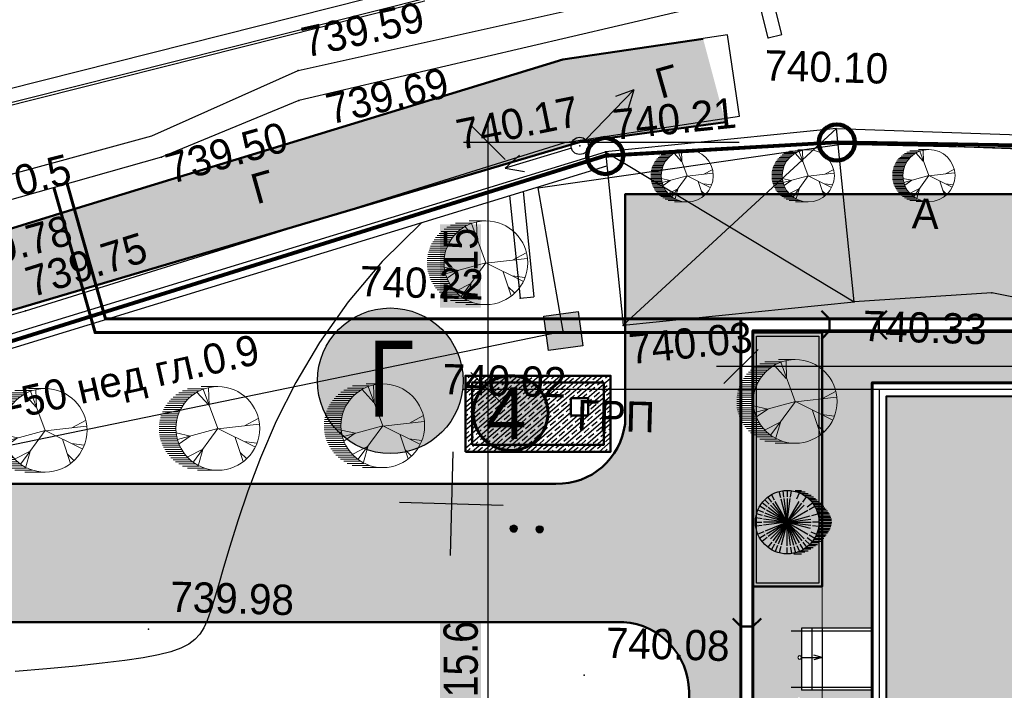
# Model space of a CAD drawing. Header units: millimetres. Extents: x -257011 to 237647566, y 2784933 to 6706507.
# Tile 254 of 451: x 10233797 to 10262270, y 5010524 to 5029927. Entities that reach past the tile are written whole.
import ezdxf

# ---------------------------------------------------------------- set-up
doc = ezdxf.new("R2010")
doc.units = ezdxf.units.MM
doc.header["$LTSCALE"] = 1000
doc.header["$PDMODE"] = 32
doc.header["$PDSIZE"] = 0.3
for name, pattern in [('Д_ТРОТ_ТРУБА', [3, 1.5, -1.5]), ('ДОРОГИ_СТРОЯЩ', [9, 8, -1]), ('НАВЕС_ОПОРЫ', [3, 2, -1])]:
    doc.linetypes.add(name, pattern=pattern)
for name, color, linetype in [('(001) Сетка', 92, 'Continuous'), ('(002) Рамка', 7, 'Continuous'), ('(004) Точки рельефа', 7, 'Continuous'), ('(007) Здания', 7, 'Continuous'), ('(013) Газ', 40, 'ИК_Газопровод -------г--------'), ('(013) Газопровод', 30, 'ИК_Газопровод -------г--------'), ('(022) Возд. Линии', 7, 'Continuous'), ('(025) Дорога', 7, 'Continuous'), ('(027) Гидрография', 7, 'Continuous'), ('(036) Растительность', 7, 'Continuous'), ('(040) Ограда', 7, 'Continuous'), ('TREE', 74, 'Continuous')]:
    doc.layers.add(name, color=color, linetype=linetype)
for name, color, linetype, lineweight in [('(032) Горизонтали утолщенные', 32, 'Continuous', 30), ('.', 7, 'Continuous', 15), ('expl', 234, 'Continuous', 13), ('Та', 250, 'Continuous', 25), ('Ф А С А Д', 250, 'Continuous', 15)]:
    doc.layers.add(name, color=color, linetype=linetype, lineweight=lineweight)
doc.styles.add('ATTR', font='romans.shx', dxfattribs={"width": 0.8, "height": 0.470416})
doc.styles.add('BM-431', font='txt')
doc.styles.add('D-431', font='txt', dxfattribs={"width": 2})
doc.styles.add('Roman', font='romans')
doc.styles.get("Standard").update_dxf_attribs({"font": 'ARIALN.TTF'})
doc.linetypes.add('FENCELINE1', pattern='A,6.35,-2.54,[133,ltypeshp.shx,S=2.54,R=0,X=-2.54,Y=0],-2.54,25.4', length=36.83)
doc.linetypes.add('FENCELINE2', pattern='A,6.35,-2.54,[132,ltypeshp.shx,S=2.54,R=0,X=-2.54,Y=0],-2.54,25.4', length=36.83)
doc.linetypes.add('KANALIS_K', pattern='A,1,["<",Standard,S=1.8,R=0,X=-0.9,Y=-0.9],3,-1,["К",Standard,S=1.8,R=0,X=-0.9,Y=-0.9],-1,10', length=16)
doc.linetypes.add('ИК_Воздушка ------- --------', pattern='A,9,-0.6,["Z",Standard,S=1.2,R=70,X=0.6,Y=-0.65],-1', length=10.6)
doc.linetypes.add('ИК_Газопровод -------г--------', pattern='A,9,-0.6,["Г",Standard,S=1.2,R=0,X=0,Y=-0.6],-1.2', length=10.8)
doc.linetypes.add('ОГРАДА_БЕТ', pattern='A,4,["|",Standard,S=0.8,R=0,X=0,Y=-0.8],4', length=8)
doc.dimstyles.new('ISO-25_WS', dxfattribs={"dimscale": 141.414141, "dimtxt": 7, "dimasz": 7, "dimexe": 5, "dimexo": 20, "dimgap": 2, "dimtad": 1, "dimdec": 0, "dimdsep": 46, "dimtxsty": 'Standard', "dimblk": 'OBLIQUE', "dimcen": 2.5, "dimdle": 5, "dimclrd": 5, "dimclre": 5, "dimclrt": 5, "dimadec": 0, "dimazin": 0, "dimtfac": 1, "dimtdec": 0, "dimtmove": 0, "dimatfit": 3, "dimldrblk": 'OBLIQUE', "dimfxl": 0, "dimtolj": 1, "dimtzin": 0, "dimlwd": 30, "dimlwe": 30, "dimarcsym": 0})

# ---------------------------------------------------------------- blocks, each defined once
blk = doc.blocks.new('U1072')
blk.add_hatch(color=7).paths.add_polyline_path([(-0.5, 0.5), (0.5, 0.5), (0.5, -0.5), (-0.5, -0.5)])
at = {"color": 7}
blk.add_lwpolyline([(-0.5, 0.5), (0.5, 0.5), (0.5, -0.5), (-0.5, -0.5)], close=True, dxfattribs=at)
at = {"color": 4, "oblique": 15}
blk.add_attdef('Z', (1.239086, -0.955993), '', height=2, dxfattribs=at)
blk = doc.blocks.new('S1')
at = {"layer": '(022) Возд. Линии'}
for p, q in [((-2, 0), (-1.5, 0.25)), ((-2, 0), (-1.5, -0.25)), ((0, 0), (-2, 0))]:
    blk.add_line(p, q, dxfattribs=at)
blk = doc.blocks.new('S2')
at = {"layer": '(022) Возд. Линии'}
for p, q in [((0, 0), (2, 0)), ((2, 0), (1.5, 0.25)), ((2, 0), (1.5, -0.25))]:
    blk.add_line(p, q, dxfattribs=at)
blk = doc.blocks.new('*U1755')
at = {"layer": '(022) Возд. Линии'}
for name, p, rotation in [('S1', (0.17, 0.186), 227.5256469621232), ('S2', (-0.234, -0.078), 198.3658346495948)]:
    blk.add_blockref(name, p, dxfattribs=dict(at, rotation=rotation))
blk = doc.blocks.new('STOLB')
at = {"layer": '(022) Возд. Линии'}
blk.add_circle((0, 0), 0.25, dxfattribs=at)
blk = doc.blocks.new('*X70')
at = {"color": 0}
for p, q in [((1.8, 2.04), (2.2, 2.04)), ((1.8, 2.03), (2.2, 2.03)), ((1.8, 2.02), (2.2, 2.02)), ((1.8, 2.01), (2.2, 2.01)), ((1.8, 2), (2.2, 2)), ((1.8, 1.99), (2.2, 1.99)), ((1.8, 1.98), (2.2, 1.98)), ((1.8, 1.97), (2.2, 1.97)), ((1.8, 1.96), (2.2, 1.96)), ((1.81, 2.07), (2.19, 2.07)), ((1.81, 2.06), (2.19, 2.06)), ((1.81, 2.05), (2.19, 2.05)), ((1.81, 1.95), (2.19, 1.95)), ((1.81, 1.94), (2.19, 1.94)), ((1.81, 1.93), (2.19, 1.93)), ((1.82, 2.09), (2.18, 2.09)), ((1.82, 2.08), (2.18, 2.08)), ((1.82, 1.92), (2.18, 1.92)), ((1.82, 1.91), (2.18, 1.91)), ((1.83, 2.11), (2.17, 2.11)), ((1.83, 2.1), (2.17, 2.1)), ((1.83, 1.9), (2.17, 1.9)), ((1.83, 1.89), (2.17, 1.89)), ((1.84, 2.12), (2.16, 2.12)), ((1.84, 1.88), (2.16, 1.88)), ((1.85, 2.13), (2.15, 2.13)), ((1.85, 1.87), (2.15, 1.87)), ((1.86, 2.14), (2.14, 2.14)), ((1.86, 1.86), (2.14, 1.86)), ((1.87, 2.15), (2.13, 2.15)), ((1.87, 1.85), (2.13, 1.85)), ((1.88, 2.16), (2.12, 2.16)), ((1.88, 1.84), (2.12, 1.84)), ((1.9, 2.17), (2.11, 2.17)), ((1.9, 1.83), (2.11, 1.83)), ((1.91, 2.18), (2.09, 2.18)), ((1.91, 1.82), (2.09, 1.82)), ((1.94, 2.19), (2.06, 2.19)), ((1.94, 1.81), (2.06, 1.81))]:
    blk.add_line(p, q, dxfattribs=at)
blk = doc.blocks.new('I04100')
blk.add_circle((0, 0), 0.2)
blk.add_blockref('*X70', (-2, -2))
blk = doc.blocks.new('Setka')
at = {"layer": '(001) Сетка'}
for p, q in [((0, 1.5), (0, -1.5)), ((-1.5, 0), (1.5, 0))]:
    blk.add_line(p, q, dxfattribs=at)
blk = doc.blocks.new('kjvklglhl')
at = {"layer": '(004) Точки рельефа'}
for p in [(298.596, 538.539), (285.037, 537.208), (285.081, 536.345), (293.233, 535.259), (293.983, 535.111), (281.154, 534.597), (305.268, 531.339), (291.632, 530.802), (301.294, 530.976), (277.345, 530.037), (292.909, 529.889), (294.633, 530.095), (281.164, 520.933), (293.793, 519.958)]:
    blk.add_point(p, dxfattribs=at)
at = {"layer": '(007) Здания'}
for points in [[(290.065, 540.222), (275.572, 536.126)], [(300.697, 535.578), (306.476, 535.529), (328.895, 535.881)], [(263.643, 524.447), (294.035, 534.706)], [(291.635, 533.896), (292.029, 530.854)], [(291.248, 533.766), (291.632, 530.802)], [(291.632, 530.802), (292.029, 530.854)]]:
    blk.add_lwpolyline(points, dxfattribs=at)
at = {"layer": '(007) Здания', "color": 0, "linetype": 'НАВЕС_ОПОРЫ'}
blk.add_lwpolyline([(293.983, 535.111), (294.631, 530.112), (301.294, 530.976), (300.646, 535.974)], close=True, dxfattribs=at)
for points in [[(294.631, 530.112), (300.646, 535.974)], [(293.983, 535.111), (301.294, 530.976)]]:
    blk.add_lwpolyline(points, dxfattribs=at)
at = {"layer": '(013) Газ', "linetype": 'ИК_Воздушка ------- --------', "ltscale": 0.5, "flags": 128}
blk.add_lwpolyline([(292.909, 529.889), (292.062, 534.008), (300.797, 535.523), (378.045, 536.01), (380.152, 536.01), (380.512, 520.117), (378.614, 520.082), (373.886, 519.972), (374, 516.282), (339.283, 515.209), (339.606, 502.365), (340.619, 488.79), (341.059, 475.484), (341.059, 475.484), (344.329, 475.58), (345.717, 447.337), (345.717, 447.337)], dxfattribs=at)
at = {"layer": '(013) Газопровод', "linetype": 'ИК_Воздушка ------- --------', "ltscale": 0.5, "flags": 128}
blk.add_lwpolyline([(262.29, 531.509), (262.515, 531.951), (298.425, 542.098)], dxfattribs=at)
at = {"layer": '(013) Газопровод', "ltscale": 0.5, "flags": 128}
blk.add_lwpolyline([(258.816, 521.941), (263.562, 522.973), (292.909, 529.889)], dxfattribs=at)
at = {"layer": '(025) Дорога', "linetype": 'Д_ТРОТ_ТРУБА', "flags": 128}
for points in [[(276.271, 401.474), (276.032, 403.339), (271.153, 441.699), (264.611, 481.335), (258.554, 519.926), (258.12, 523.201), (258.253, 523.704), (258.69, 524.198), (277.345, 530.037), (292.802, 535.347), (297.832, 536.245), (297.413, 538.591), (292.678, 537.746), (274.449, 531.593), (260.769, 526.931), (259.947, 526.822), (259.362, 527.449), (258.374, 532.486)], [(269.368, 515.247), (282.156, 517.109), (283.702, 507.914), (307.271, 511.692), (310.476, 513.628), (310.443, 515.538), (318.567, 515.917), (330.341, 516.212), (329.81, 527.423), (321.381, 528.706), (305.268, 531.339), (301.294, 530.976)]]:
    blk.add_lwpolyline(points, dxfattribs=at)
at = {"layer": '(027) Гидрография', "color": 3}
blk.add_lwpolyline([(298.235, 539.815), (298.194, 539.804), (285.081, 536.345), (281.154, 534.597), (269.42, 530.914), (261.971, 528.6, -1.037307), (261.752, 529.408), (280.854, 535.202), (285.037, 537.208), (298.041, 540.503)], format="xyb", dxfattribs=at)
at = {"layer": '(032) Горизонтали утолщенные'}
blk.add_lwpolyline([(288.734, 532.917), (287.612, 531.752), (286.664, 530.561), (285.871, 529.364), (285.218, 528.187), (284.687, 527.052), (284.261, 525.982), (283.924, 525.001), (283.657, 524.132), (283.446, 523.392), (283.278, 522.773), (283.145, 522.262), (283.036, 521.844), (282.941, 521.505), (282.851, 521.231), (282.755, 521.01), (282.645, 520.826), (282.508, 520.667), (282.335, 520.529), (282.112, 520.407), (281.829, 520.297), (281.474, 520.196), (281.034, 520.1), (280.498, 520.005), (279.854, 519.908), (279.097, 519.806), (278.251, 519.702), (277.346, 519.6)], dxfattribs=at)
at = {"layer": '(040) Ограда', "linetype": 'ОГРАДА_БЕТ', "ltscale": 0.5, "flags": 128}
for points in [[(298.596, 538.539), (297.634, 541.945)], [(298.981, 538.648), (298.018, 542.053)], [(290.174, 539.837), (275.681, 535.741)], [(298.596, 538.539), (298.981, 538.648)], [(300.646, 535.974), (306.475, 535.929), (328.888, 536.281)], [(263.515, 524.826), (293.983, 535.111)]]:
    blk.add_lwpolyline(points, dxfattribs=at)
at = {"layer": '(001) Сетка'}
blk.add_blockref('Setka', (289.817, 524.81), dxfattribs=at)
at = {"layer": '(013) Газопровод', "color": 0, "linetype": 'Continuous', "zscale": 2, "rotation": 9.384772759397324}
blk.add_blockref('U1072', (292.909, 529.889), dxfattribs=at)
at = {"layer": '(022) Возд. Линии'}
for name in ['*U1755', 'STOLB']:
    blk.add_blockref(name, (293.233, 535.259), dxfattribs=at)
at = {"layer": '(036) Растительность', "linetype": 'Continuous', "xscale": 0.5, "yscale": 0.5, "zscale": 0.5}
for p in [(291.637, 524.137), (292.387, 524.137)]:
    blk.add_blockref('I04100', p, dxfattribs=at)
at = {"layer": '(004) Точки рельефа', "style": 'D-431'}
for s, rotation, p in [('739.59', 14.2177, (285.239, 537.584)), ('739.69', 14.7794, (286.01, 535.672)), ('740.21', 7.3837, (294.228, 535.46)), ('740.17', 13.1219, (289.776, 535.044)), ('739.50', 17.4799, (281.454, 533.821)), ('739.78', 17.3019, (275.293, 530.963)), ('739.75', 18.9618, (277.515, 530.428)), ('740.03', 7.3837, (294.878, 528.986))]:
    blk.add_text(s, height=0.875, rotation=rotation, dxfattribs=at).set_placement(p)
for s, p in [('740.10', (298.509, 537.305)), ('740.22', (286.991, 530.733)), ('740.33', (301.565, 529.848)), ('740.02', (289.457, 527.968)), ('739.98', (281.764, 521.453)), ('740.08', (294.393, 520.478))]:
    blk.add_text(s, height=0.875, dxfattribs=at).set_placement(p)
at = {"layer": '(013) Газопровод', "color": 0, "linetype": 'Continuous', "style": 'BM-431'}
blk.add_text('ГН-50 нед гл.0.9', height=0.875, rotation=14.3506, dxfattribs=at).set_placement((275.628, 526.515))
blk.add_text('ГРП ', height=0.875, dxfattribs=at).set_placement((293.372, 527.035))
at = {"layer": '(025) Дорога', "linetype": 'ДОРОГИ_СТРОЯЩ', "style": 'BM-431'}
for p in [(295.537, 536.68), (283.935, 533.3)]:
    blk.add_text('Г', height=0.875, rotation=17.3814, dxfattribs=at).set_placement(p)
blk.add_text('A', height=0.875, dxfattribs=at).set_placement((302.893, 533.142))
at = {"layer": '(027) Гидрография', "color": 0, "style": 'D-431'}
blk.add_text('арик 0.5', height=0.875, rotation=15.7148, dxfattribs=at).set_placement((274.377, 532.583))
blk = doc.blocks.new('17')
at = {"layer": 'TREE', "color": 68, "lineweight": 20, "true_color": 0x306100}
for p, q in [((16375547, 10777897), (16376284, 10777897)), ((16375547, 10776055), (16376189, 10777778)), ((16375932, 10777072), (16375955, 10777838)), ((16375943, 10777072), (16376470, 10777658)), ((16376140, 10777805), (16376884, 10777805)), ((16376347, 10777713), (16377104, 10777713)), ((16376516, 10777620), (16377265, 10777620)), ((16376661, 10777528), (16377389, 10777528)), ((16376767, 10777436), (16377515, 10777436)), ((16376865, 10777344), (16377610, 10777344)), ((16376947, 10777252), (16377692, 10777252)), ((16377022, 10777160), (16377766, 10777160)), ((16377829, 10777068), (16377084, 10777068)), ((16377151, 10776976), (16377888, 10776976)), ((16377190, 10776884), (16377939, 10776884)), ((16377982, 10776792), (16377237, 10776792)), ((16378017, 10776699), (16377272, 10776699)), ((16377304, 10776607), (16378052, 10776607)), ((16375545, 10776036), (16373730, 10776246)), ((16374374, 10776171), (16373777, 10776487)), ((16378077, 10776515), (16377335, 10776515)), ((16377355, 10776423), (16378098, 10776423)), ((16378111, 10776331), (16377369, 10776331)), ((16377381, 10776239), (16378126, 10776239)), ((16378126, 10776147), (16377386, 10776147)), ((16375545, 10776051), (16373917, 10775240)), ((16375545, 10776051), (16377325, 10775571)), ((16375545, 10776051), (16376623, 10774580)), ((16376751, 10775721), (16377384, 10775856)), ((16376763, 10775721), (16377255, 10775376)), ((16377351, 10775686), (16378099, 10775686)), ((16378115, 10775778), (16377370, 10775778)), ((16377378, 10775870), (16378127, 10775870)), ((16378126, 10775963), (16377390, 10775963)), ((16377394, 10776055), (16378126, 10776055)), ((16374386, 10775481), (16373835, 10775406)), ((16374784, 10775661), (16374433, 10774595)), ((16377237, 10775318), (16377982, 10775318)), ((16378017, 10775410), (16377276, 10775410)), ((16377308, 10775502), (16378050, 10775502)), ((16378080, 10775594), (16377327, 10775594)), ((16374561, 10775000), (16374292, 10774730)), ((16376201, 10775120), (16376400, 10774445)), ((16376213, 10775135), (16376868, 10774805)), ((16377696, 10774857), (16376947, 10774857)), ((16377022, 10774949), (16377766, 10774949)), ((16377829, 10775042), (16377088, 10775042)), ((16377147, 10775134), (16377884, 10775134)), ((16377939, 10775226), (16377198, 10775226)), ((16376376, 10774397), (16377108, 10774397)), ((16377265, 10774489), (16376512, 10774489)), ((16376652, 10774581), (16377414, 10774581)), ((16377515, 10774673), (16376763, 10774673)), ((16376861, 10774765), (16377610, 10774765)), ((16375547, 10774213), (16376438, 10774213)), ((16376888, 10774305), (16376124, 10774305))]:
    blk.add_line(p, q, dxfattribs=at)
blk.add_circle((16375547, 10776055), 1842, dxfattribs=at)
at = {"layer": 'TREE', "color": 68, "lineweight": 20, "true_color": 0x306100, "style": 'ATTR', "width": 0.8, "flags": 9}
blk.add_attdef('ESTCODE', (16375545, 10776051), '', height=21.5, dxfattribs=at)
blk = doc.blocks.new('dshgts')
h = blk.add_hatch()
h.set_pattern_fill('JIS_STN_1E', color=142, scale=200, angle=355.6832, style=0)
h.set_pattern_definition([(40.683213, (3111448.16, -5389468.48), (-130.375251, 151.665072), []), (40.683213, (3111588.76, -5389479.1), (-130.375251, 151.665072), [200, -100])])
h.paths.add_polyline_path([(4247122, -1140664), (4247122, -1142864), (4251322, -1142864), (4251322, -1140664)])
h.paths.add_polyline_path([(4250172, -1141814), (4250172, -1141314), (4250672, -1141314), (4250672, -1141814)], flags=16)
at = {"lineweight": 50, "ltscale": 1000}
for points in [[(4247122, -1142864), (4247122, -1140664), (4251322, -1140664), (4251322, -1142864)], [(4247322, -1142664), (4247322, -1140864), (4251122, -1140864), (4251122, -1142664)], [(4250172, -1141814), (4250172, -1141314), (4250672, -1141314), (4250672, -1141814)]]:
    blk.add_lwpolyline(points, close=True, dxfattribs=at)
blk = doc.blocks.new('_Oblique')
at = {"color": 0, "linetype": 'ByBlock', "lineweight": -2}
blk.add_line((-0.5, -0.5), (0.5, 0.5), dxfattribs=at)
blk = doc.blocks.new('*D1938')
at = {"color": 5, "lineweight": 30, "ltscale": 1000, "transparency": 16777216}
for p, q in [((10247343, 5002918), (10247343, 5019932)), ((10259215, 5019225), (10246636, 5019225)), ((10259215, 5003625), (10246636, 5003625))]:
    blk.add_line(p, q, dxfattribs=at)
at = {"layer": 'Defpoints', "color": 0, "lineweight": 50, "ltscale": 1000, "transparency": 16777216}
for p in [(10247343, 5019225), (10262043, 5019225), (10262043, 5003625)]:
    blk.add_point(p, dxfattribs=at)
at = {"color": 5, "lineweight": 30, "ltscale": 1000, "transparency": 16777216, "xscale": 989.89898989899, "yscale": 989.89898989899, "zscale": 989.89898989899}
for p, rotation in [((10247343, 5019225), 90), ((10247343, 5003625), 270)]:
    blk.add_blockref('_Oblique', p, dxfattribs=dict(at, rotation=rotation))
at = {"color": 5, "lineweight": 50, "ltscale": 1000, "transparency": 16777216, "insert": (10246555, 5011425), "char_height": 989.9, "attachment_point": 5, "rotation": 90, "bg_fill": 1, "box_fill_scale": 1.1, "bg_fill_color": 255, "bg_fill_transparency": 0}
blk.add_mtext('\\A1;15.6', dxfattribs=at)
blk = doc.blocks.new('16')
h = blk.add_hatch(color=256)
h.dxf.hatch_style = 1
h.set_gradient(color1=(153, 204, 102), one_color=1, tint=1, name='SPHERICAL')
h.paths.add_polyline_path([(16382639, 10776741, 1), (16386324, 10776741, 1)])
blk.add_circle((16384481, 10776741), 1842)
at = {"layer": 'TREE'}
for p, q in [((16384102, 10778156), (16384005, 10778520)), ((16384290, 10778196), (16384241, 10778567)), ((16384481, 10778583), (16384481, 10778214)), ((16384673, 10778196), (16384722, 10778567)), ((16384938, 10778583), (16385310, 10778583)), ((16385074, 10778491), (16385524, 10778491)), ((16383442, 10777780), (16383179, 10778043)), ((16383584, 10777909), (16383360, 10778202)), ((16383746, 10778014), (16383560, 10778336)), ((16384481, 10776741), (16383791, 10777937)), ((16384481, 10776741), (16384124, 10778075)), ((16384481, 10776741), (16384302, 10778103)), ((16384481, 10778122), (16384481, 10776741)), ((16384481, 10776741), (16384661, 10778103)), ((16384481, 10776741), (16385172, 10777937)), ((16385044, 10778100), (16385186, 10778442)), ((16385282, 10778398), (16385700, 10778398)), ((16385378, 10777909), (16385603, 10778202)), ((16385450, 10778306), (16385862, 10778306)), ((16385595, 10778214), (16385999, 10778214)), ((16385701, 10778122), (16386115, 10778122)), ((16385799, 10778030), (16386226, 10778030)), ((16385881, 10777938), (16386324, 10777938)), ((16383119, 10777305), (16382780, 10777445)), ((16383208, 10777476), (16382886, 10777662)), ((16383317, 10777634), (16383020, 10777862)), ((16384481, 10776741), (16383285, 10777431)), ((16384481, 10776741), (16383384, 10777583)), ((16384481, 10776741), (16383504, 10777717)), ((16384481, 10776741), (16383643, 10777834)), ((16384481, 10776741), (16385320, 10777834)), ((16384481, 10776741), (16385458, 10777717)), ((16384481, 10776741), (16385678, 10777431)), ((16385646, 10777634), (16385943, 10777862)), ((16385755, 10777476), (16386077, 10777662)), ((16385956, 10777846), (16386436, 10777846)), ((16386517, 10777754), (16386019, 10777754)), ((16386085, 10777662), (16386598, 10777662)), ((16386124, 10777569), (16386671, 10777569)), ((16386744, 10777477), (16386171, 10777477)), ((16386812, 10777385), (16386207, 10777385)), ((16383020, 10776933), (16382655, 10776981)), ((16383056, 10777122), (16382702, 10777217)), ((16384481, 10776741), (16383114, 10776920)), ((16384481, 10776741), (16383147, 10777098)), ((16384481, 10776741), (16383207, 10777268)), ((16384481, 10776741), (16385816, 10777098)), ((16384481, 10776741), (16385848, 10776920)), ((16385907, 10777122), (16386261, 10777217)), ((16386238, 10777293), (16386872, 10777293)), ((16386924, 10777201), (16386269, 10777201)), ((16386289, 10777109), (16386975, 10777109)), ((16387013, 10777017), (16386304, 10777017)), ((16386316, 10776925), (16387043, 10776925)), ((16387056, 10776833), (16386320, 10776833)), ((16382639, 10776741), (16383008, 10776741)), ((16383020, 10776548), (16382655, 10776500)), ((16384481, 10776741), (16383100, 10776741)), ((16384481, 10776741), (16383114, 10776561)), ((16384481, 10776741), (16383207, 10776213)), ((16384481, 10776741), (16383285, 10776050)), ((16384481, 10776741), (16383384, 10775898)), ((16384481, 10776741), (16383504, 10775764)), ((16384481, 10776741), (16383643, 10775648)), ((16384481, 10776741), (16383791, 10775544)), ((16384481, 10776741), (16383956, 10775471)), ((16384481, 10776741), (16384124, 10775406)), ((16384481, 10776741), (16385863, 10776741)), ((16384481, 10776741), (16385458, 10775764)), ((16384481, 10776741), (16385816, 10776383)), ((16384481, 10776741), (16385678, 10776050)), ((16384481, 10776741), (16385848, 10776561)), ((16384481, 10776741), (16385320, 10775648)), ((16384481, 10776741), (16385172, 10775544)), ((16384481, 10776741), (16384839, 10775406)), ((16384481, 10776741), (16385007, 10775471)), ((16384481, 10776741), (16384661, 10775378)), ((16384481, 10775359), (16384481, 10776741)), ((16385942, 10776548), (16386308, 10776500)), ((16386324, 10776741), (16385955, 10776741)), ((16386242, 10776188), (16386872, 10776188)), ((16386928, 10776280), (16386262, 10776280)), ((16386285, 10776372), (16386975, 10776372)), ((16387005, 10776464), (16386305, 10776464)), ((16386313, 10776556), (16387035, 10776556)), ((16387056, 10776648), (16386324, 10776648)), ((16386328, 10776741), (16387065, 10776741)), ((16383119, 10776176), (16382780, 10776036)), ((16383208, 10776005), (16382886, 10775819)), ((16383317, 10775847), (16383020, 10775619)), ((16385521, 10775701), (16385784, 10775438)), ((16385646, 10775847), (16385943, 10775619)), ((16385755, 10776005), (16386077, 10775819)), ((16385844, 10776176), (16386183, 10776036)), ((16385956, 10775635), (16386427, 10775635)), ((16386517, 10775727), (16386023, 10775727)), ((16386081, 10775819), (16386603, 10775819)), ((16386680, 10775912), (16386132, 10775912)), ((16386171, 10776004), (16386744, 10776004)), ((16386812, 10776096), (16386211, 10776096)), ((16383584, 10775572), (16383360, 10775279)), ((16383746, 10775467), (16383560, 10775145)), ((16383918, 10775381), (16383776, 10775039)), ((16384102, 10775325), (16384005, 10774961)), ((16384481, 10774898), (16384481, 10775267)), ((16384673, 10775285), (16384722, 10774914)), ((16384861, 10775325), (16384958, 10774961)), ((16385044, 10775381), (16385186, 10775039)), ((16385217, 10775467), (16385402, 10775145)), ((16385310, 10775083), (16385695, 10775083)), ((16385378, 10775572), (16385603, 10775279)), ((16385849, 10775175), (16385446, 10775175)), ((16385587, 10775267), (16385995, 10775267)), ((16386119, 10775359), (16385697, 10775359)), ((16385795, 10775451), (16386230, 10775451)), ((16386333, 10775543), (16385881, 10775543)), ((16384868, 10774898), (16385306, 10774898)), ((16385511, 10774991), (16385058, 10774991))]:
    blk.add_line(p, q, dxfattribs=at)
at = {"layer": 'TREE', "style": 'ATTR', "width": 0.8, "flags": 9}
blk.add_attdef('ESTCODE', (16384481, 10776741), '', height=21.5, dxfattribs=at)
blk = doc.blocks.new('ergrtshjs')
at = {"layer": '(040) Ограда', "linetype": 'KANALIS_K', "ltscale": 1000}
h = blk.add_hatch(color=256, dxfattribs=at)
h.set_gradient(color1=(255, 0, 0), color2=(255, 0, 0), tint=0.41, name='INVSPHERICAL')
h.paths.add_polyline_path([(4220109, -1174872), (4193509, -1174872), (4193509, -1159672), (4220109, -1159672)])
at = {"layer": '.', "lineweight": 0, "ltscale": 1000}
h = blk.add_hatch(dxfattribs=at)
h.set_pattern_fill('AR-SAND', color=252, scale=10)
h.set_pattern_definition([(37.5, (0, -27743), (-16.000313, 489.413237), [0, -386.08, 0, -431.8, 0, -412.75]), (7.5, (0, -27743), (449.52328, 716.8251), [0, -208.28, 0, -347.98, 0, -133.35]), (327.5, (-312.4, -27743), (790.99237, 1.437185), [0, -127, 0, -457.2, 0, -596.9]), (317.5, (-312.4, -27743), (763.55645, 222.92932), [0, -63.5, 0, -299.72, 0, -342.9])])
h.paths.add_polyline_path([(4221959, -1157822), (4191659, -1157822), (4191659, -1165772), (4193109, -1165772), (4193109, -1159272), (4220509, -1159272), (4220509, -1166372), (4221959, -1166372)])
h.paths.add_polyline_path([(4193109, -1173772), (4191659, -1173772), (4191659, -1176722), (4196959, -1176722), (4196959, -1175272), (4193109, -1175272)])
h.paths.add_polyline_path([(4221959, -1171476), (4221959, -1168172), (4220509, -1168172), (4220509, -1175272), (4207359, -1175272), (4207359, -1176722), (4221959, -1176722)])
at = {"color": 0}
for p, q in [((4220509, -1166372), (4222559, -1166372)), ((4221959, -1166372), (4221959, -1168172)), ((4222259, -1166372), (4222259, -1168172)), ((4222559, -1166372), (4222559, -1168172)), ((4220509, -1168172), (4222559, -1168172))]:
    blk.add_line(p, q, dxfattribs=at)
at = {"color": 204, "linetype": 'FENCELINE1', "lineweight": 30, "ltscale": 20}
blk.add_line((4220509, -1168092), (4222859, -1168092), dxfattribs=at)
at = {"lineweight": 0, "ltscale": 1000}
for points in [[(4191659, -1166372), (4191659, -1157822), (4221959, -1157822), (4221959, -1166372)], [(4221959, -1168172), (4221959, -1176722), (4207359, -1176722)]]:
    blk.add_lwpolyline(points, dxfattribs=at)
at = {"lineweight": 60, "ltscale": 1000}
blk.add_lwpolyline([(4193109, -1159272), (4220509, -1159272), (4220509, -1175272), (4193109, -1175272)], close=True, dxfattribs=at)
at = {"color": 1, "lineweight": 30, "ltscale": 1000}
blk.add_lwpolyline([(4193309, -1159472), (4220309, -1159472), (4220309, -1175072), (4193309, -1175072)], close=True, dxfattribs=at)
at = {"lineweight": 40, "ltscale": 1000}
blk.add_lwpolyline([(4193509, -1159672), (4220109, -1159672), (4220109, -1174872), (4193509, -1174872)], close=True, dxfattribs=at)
at = {"color": 204, "linetype": 'FENCELINE1', "lineweight": 30, "ltscale": 20}
blk.add_lwpolyline([(4222859, -1166452), (4220509, -1166452)], dxfattribs=at)
at = {"layer": 'expl', "lineweight": 30}
for p, q in [((4221959, -1167222), (4222202, -1167155)), ((4222558, -1167222), (4221959, -1167222)), ((4221959, -1167222), (4222202, -1167289))]:
    blk.add_line(p, q, dxfattribs=at)
blk.add_circle((4222608, -1167222), 50, dxfattribs=at)
blk = doc.blocks.new('*D1943')
at = {"color": 5, "lineweight": 30, "ltscale": 1000, "transparency": 16777216}
for p, q in [((10254653, 5009539), (10254653, 5020599)), ((10291003, 5017503), (10291003, 5020599)), ((10291710, 5019892), (10253945, 5019892))]:
    blk.add_line(p, q, dxfattribs=at)
at = {"layer": 'Defpoints', "color": 0, "lineweight": 50, "ltscale": 1000, "transparency": 16777216}
for p in [(10254653, 5019892), (10291003, 5014674), (10254653, 5006711)]:
    blk.add_point(p, dxfattribs=at)
at = {"color": 5, "lineweight": 30, "ltscale": 1000, "transparency": 16777216, "xscale": 989.89898989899, "yscale": 989.89898989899, "zscale": 989.89898989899, "rotation": 180}
blk.add_blockref('_Oblique', (10254653, 5019892), dxfattribs=at)
at = {"color": 5, "lineweight": 30, "ltscale": 1000, "transparency": 16777216, "xscale": 989.89898989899, "yscale": 989.89898989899, "zscale": 989.89898989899}
blk.add_blockref('_Oblique', (10291003, 5019892), dxfattribs=at)
at = {"color": 5, "lineweight": 50, "ltscale": 1000, "transparency": 16777216, "insert": (10272828, 5020680), "char_height": 989.9, "attachment_point": 5, "bg_fill": 1, "box_fill_scale": 1.1, "bg_fill_color": 255, "bg_fill_transparency": 0}
blk.add_mtext('\\A1;3.3', dxfattribs=at)
blk = doc.blocks.new('*D1945')
at = {"color": 5, "lineweight": 30, "ltscale": 1000, "transparency": 16777216}
for p, q in [((10247343, 5018518), (10247343, 5027084)), ((10254599, 5026376), (10246636, 5026376)), ((10259215, 5019225), (10246636, 5019225))]:
    blk.add_line(p, q, dxfattribs=at)
at = {"layer": 'Defpoints', "color": 0, "lineweight": 50, "ltscale": 1000, "transparency": 16777216}
for p in [(10247343, 5026376), (10257427, 5026376), (10262043, 5019225)]:
    blk.add_point(p, dxfattribs=at)
at = {"color": 5, "lineweight": 30, "ltscale": 1000, "transparency": 16777216, "xscale": 989.89898989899, "yscale": 989.89898989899, "zscale": 989.89898989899}
for p, rotation in [((10247343, 5026376), 90), ((10247343, 5019225), 270)]:
    blk.add_blockref('_Oblique', p, dxfattribs=dict(at, rotation=rotation))
at = {"color": 5, "lineweight": 50, "ltscale": 1000, "transparency": 16777216, "insert": (10246555, 5022801), "char_height": 989.9, "attachment_point": 5, "rotation": 90, "bg_fill": 1, "box_fill_scale": 1.1, "bg_fill_color": 255, "bg_fill_transparency": 0}
blk.add_mtext('\\A1;7.15', dxfattribs=at)

msp = doc.modelspace()

# ---------------------------------------------------------------- hatches: boundary and pattern name
at = {"layer": '.', "lineweight": 50, "ltscale": 1000, "transparency": 33554687}
h = msp.add_hatch(color=256, dxfattribs=at)
h.dxf.hatch_style = 1
h.set_gradient(color1=(132, 132, 132), color2=(132, 132, 132), tint=1)
h.paths.add_polyline_path([(10214551.176, 5015073.038), (10214965.149, 5015924.082), (10215842.918, 5016268.691), (10250017.13, 5026397.964), (10254203.696, 5026961.208), (10253559.585, 5029375.09), (10249506.562, 5028778.492), (10237347.598, 5025050.974), (10217306.905, 5018864.601), (10216446.695, 5019082.815), (10215973.868, 5019707.796), (10215719.469, 5020724.709), (10215034.03, 5024434.884), (10210781.798, 5023516.367), (10211192.403, 5020284.351), (10211551.731, 5011203.907), (10225776.558, 4892218.706), (10229562.641, 4892671.337), (10227005.562, 4917514.966), (10225345.538, 4933195.565), (10222453.47, 4954671.753), (10219897.156, 4973085.214), (10217029.885, 4994395.055)])
at = {"ltscale": 1000}
h = msp.add_hatch(dxfattribs=at)
h.set_pattern_fill('AR-SAND', color=252, scale=15, angle=266, style=0)
h.set_pattern_definition([(303.5, (0, -447917.2), (734.005765, -27.267607), [0, -579.12, 0, -647.7, 0, -619.125]), (273.5, (0, -447917.2), (1025.58269, -747.64719), [0, -312.42, 0, -521.97, 0, -200.025]), (233.5, (32.7, -447449.74), (-80.614732, -1183.74871), [0, -190.5, 0, -685.8, 0, -895.35]), (223.5, (32.7, -447449.7), (253.68491, -1165.87085), [0, -95.25, 0, -449.58, 0, -514.35])])
edge = h.paths.add_edge_path()
edge.add_line((10291002.532, 5024875.257), (10251302.532, 5024875.257))
edge.add_line((10251302.532, 5024875.257), (10251302.532, 5018235.672))
edge.add_arc((10249347.869, 5018466.443), 1968.239, 268.6947902, 353.2667331, ccw=False)
edge.add_line((10249303.036, 5016498.715), (10220352.394, 5016498.715))
edge.add_line((10220352.394, 5016498.715), (10215991.367, 5015131.792))
edge.add_line((10215991.367, 5015131.792), (10216373.559, 5012498.715))
edge.add_line((10216373.559, 5012498.715), (10251259.401, 5012498.715))
edge.add_arc((10251111.735, 5010463.03), 2041.034, 0.8726, 85.851123, ccw=False)
edge.add_line((10253152.532, 5010494.113), (10253152.532, 5004480.463))
edge.add_line((10253152.532, 5004480.463), (10239515.793, 5004480.463))
edge.add_line((10239515.793, 5004480.463), (10239243.473, 5006945.752))
edge.add_line((10239243.473, 5006945.752), (10236395.713, 5006631.184))
edge.add_line((10236395.713, 5006631.184), (10237195.679, 4999981.916))
edge.add_line((10237195.679, 4999981.916), (10239978.751, 5000289.338))
edge.add_line((10239978.751, 5000289.338), (10239670.439, 5003080.463))
edge.add_line((10239670.439, 5003080.463), (10257002.532, 5003080.463))
edge.add_line((10257002.532, 5003080.463), (10257002.532, 5006125.256))
edge.add_line((10257002.532, 5006125.256), (10256452.532, 5006125.256))
edge.add_line((10256452.532, 5006125.256), (10256302.532, 5006125.256))
edge.add_line((10256302.532, 5006125.256), (10256302.532, 5006275.256))
edge.add_line((10256302.532, 5006275.256), (10256302.532, 5010325.256))
edge.add_line((10256302.532, 5010325.256), (10256352.532, 5010325.256))
edge.add_line((10256352.532, 5010325.256), (10256765.947, 5009085.012))
edge.add_line((10256765.947, 5009085.012), (10257002.532, 5009039.206))
edge.add_line((10257002.532, 5009039.206), (10257002.532, 5010525.251))
edge.add_line((10257002.532, 5010525.251), (10256402.532, 5010525.251))
edge.add_line((10256402.532, 5010525.251), (10256402.532, 5011484.402))
edge.add_arc((10256353.376, 5011475.254), 50, -180, 10.5422531, ccw=False)
edge.add_arc((10256353.376, 5011475.254), 50, 10.5422531, 180, ccw=False)
edge.add_line((10256402.532, 5011484.402), (10256402.532, 5012325.257))
edge.add_line((10256402.532, 5012325.257), (10257002.532, 5012325.257))
edge.add_line((10257002.532, 5012325.257), (10257002.532, 5020925.257))
edge.add_line((10257002.532, 5020925.257), (10255002.532, 5020925.257))
edge.add_line((10255002.532, 5020925.257), (10255002.532, 5004480.463))
edge.add_line((10255002.532, 5004480.463), (10254652.532, 5004480.463))
edge.add_line((10254652.532, 5004480.463), (10254652.532, 5021275.257))
edge.add_line((10254652.532, 5021275.257), (10287702.532, 5021275.257))
edge.add_line((10287702.532, 5021275.257), (10287702.532, 5019659.657))
edge.add_line((10287702.532, 5019659.657), (10287702.532, 4997075.257))
edge.add_line((10287702.532, 4997075.257), (10255060.096, 4997075.257))
edge.add_line((10255060.096, 4997075.257), (10255060.096, 4993475.257))
edge.add_line((10255060.096, 4993475.257), (10291002.532, 4993475.257))
edge.add_line((10291002.532, 4993475.257), (10291002.532, 5024875.257))
edge = h.paths.add_edge_path(flags=17)
edge.add_line((10277302.532, 5001475.257), (10287352.532, 5001475.257))
edge.add_line((10287352.532, 5001475.257), (10287352.532, 5001975.257))
edge.add_line((10287352.532, 5001975.257), (10287302.532, 5001975.257))
edge.add_line((10287302.532, 5001975.257), (10276102.532, 5001975.257))
edge.add_line((10276102.532, 5001975.257), (10276102.532, 4999975.257))
edge.add_line((10276102.532, 4999975.257), (10275187.508, 4999975.257))
edge.add_arc((10275187.532, 4999925.257), 50, 0, 90.0280029, ccw=False)
edge.add_arc((10275187.532, 4999925.257), 50, -180, 0, ccw=False)
edge.add_arc((10275187.532, 4999925.257), 50, 90.0280029, 180, ccw=False)
edge.add_line((10275187.508, 4999975.257), (10272517.532, 4999975.257))
edge.add_arc((10272517.532, 4999925.257), 50, 0, 89.9999998, ccw=False)
edge.add_arc((10272517.532, 4999925.257), 50, -180, 0, ccw=False)
edge.add_arc((10272517.532, 4999925.257), 50, 89.9999998, 180, ccw=False)
edge.add_line((10272517.532, 4999975.257), (10271602.532, 4999975.257))
edge.add_line((10271602.532, 4999975.257), (10271602.532, 5001975.257))
edge.add_line((10271602.532, 5001975.257), (10257002.532, 5001975.257))
edge.add_line((10257002.532, 5001975.257), (10257002.532, 5003080.463))
edge.add_line((10257002.532, 5003080.463), (10255002.532, 5003080.463))
edge.add_line((10255002.532, 5003080.463), (10255002.532, 5001475.257))
edge.add_line((10255002.532, 5001475.257), (10270602.532, 5001475.257))
edge.add_line((10270602.532, 5001475.257), (10270602.532, 4997425.257))
edge.add_line((10270602.532, 4997425.257), (10277302.532, 4997425.257))
edge.add_line((10277302.532, 4997425.257), (10277302.532, 5001475.257))
at = {"lineweight": 30}
h = msp.add_hatch(color=256, dxfattribs=at)
h.set_gradient(color1=(255, 255, 255), one_color=1, tint=1)
h.paths.add_polyline_path([(10244673.423, 5021579.785, 1), (10244356.484, 5017381.083, 1)])
at = {"lineweight": 50}
h = msp.add_hatch(color=1, dxfattribs=at)
h.set_gradient(color1=(255, 255, 255), one_color=1, tint=1)
h.paths.add_polyline_path([(10249075.088, 5018546.858, 1), (10246913.742, 5018546.858, 1)])
at = {"layer": 'Ф А С А Д', "linetype": 'KANALIS_K', "ltscale": 1000}
h = msp.add_hatch(dxfattribs=at)
h.set_pattern_fill('CROSS', color=92, scale=40, angle=95)
h.set_pattern_definition([(95, (0, -447917.22), (-275.171012, 230.8958947), [127, -381]), (185, (57.72, -447848.43), (-230.8958947, -275.171012), [127, -381])])
h.paths.add_polyline_path([(10287305.792, 5001475.257), (10277302.532, 5001475.257), (10277302.532, 4997475.257), (10287305.792, 4997475.257)])
h.paths.add_polyline_path([(10254752.532, 5001475.257), (10270602.532, 5001475.257), (10270602.532, 4997475.257), (10254752.532, 4997475.257), (10221043.464, 4992593.04), (10220416.701, 4997034.148)])
h.paths.add_polyline_path([(10257002.532, 5020875.257), (10257002.532, 5013525.257), (10255002.532, 5013525.257), (10255002.532, 5020875.257)])

# ---------------------------------------------------------------- linework, layer by layer
at = {"layer": '(002) Рамка', "color": 0, "lineweight": 60, "ltscale": 1000}
msp.add_circle((10247994.415, 5018546.858), 1080.673, dxfattribs=at)
at = {"layer": '(022) Возд. Линии', "color": 6, "linetype": 'Continuous', "lineweight": 140}
for centre in [(10257427.233, 5026376.474), (10250729.509, 5025983.612)]:
    msp.add_circle(centre, 521.317, dxfattribs=at)
at = {"lineweight": 50, "ltscale": 1000}
for points in [[(10253559.585, 5029375.09), (10249506.562, 5028778.492), (10235336.775, 5024434.525), (10217306.905, 5018864.601), (10216446.695, 5019082.815), (10215973.868, 5019707.796), (10215719.469, 5020724.709), (10215034.03, 5024434.884)], [(10229562.641, 4892671.337), (10227005.562, 4917514.966), (10225345.538, 4933195.565), (10222453.47, 4954671.753), (10219897.156, 4973085.214), (10217029.885, 4994395.055), (10214551.176, 5015073.038), (10214965.149, 5015924.082), (10215842.918, 5016268.691), (10250017.13, 5026397.964), (10254203.696, 5026961.208)], [(10256981.739, 5021507.837), (10257212.82, 5021275.257), (10257212.82, 5020925.257), (10256981.739, 5020686.306)], [(10258877.619, 5021507.837), (10258646.537, 5021275.257), (10258646.537, 5020925.257), (10258877.619, 5020686.306)], [(10254419.952, 5012603.93), (10254652.532, 5012372.849), (10255002.532, 5012372.849), (10255241.484, 5012603.93)]]:
    msp.add_lwpolyline(points, dxfattribs=at)
at = {"color": 1, "ltscale": 0.1, "const_width": 100}
msp.add_lwpolyline([(10367637.944, 5023208.002), (10339299.453, 5024769.19), (10290114.083, 5025809.325), (10285634.352, 5025904.059), (10257427.233, 5026376.474), (10250729.509, 5025983.612), (10215776.869, 5015070.061), (10233106.932, 4898993.33), (10264254.682, 4898247.469), (10291821.94, 4896007.11), (10292764.457, 4919427.217), (10317690.983, 4919194.727), (10325359.542, 4917598.022), (10326158.328, 4927178.291), (10334361.553, 4926634.552), (10334391.701, 4927089.387), (10342287.801, 4926483.031), (10342234.253, 4925785.708), (10364005.562, 4924229.439), (10366382.939, 4950429.179), (10366639.94, 4955746.218), (10366556.549, 4971011.341), (10367637.944, 5023208.002)], dxfattribs=at)
at = {"color": 5, "linetype": 'FENCELINE2', "lineweight": 80, "ltscale": 0.1}
msp.add_lwpolyline([(10285459.304, 5025906.99), (10257427.233, 5026376.474), (10250729.509, 5025983.612), (10220352.394, 5016498.715)], dxfattribs=at)
at = {"color": 150, "lineweight": 60}
for points in [[(10254652.532, 5020875.257), (10235976.396, 5020875.257), (10234787.297, 5025072.878)], [(10254652.532, 5021275.257), (10236278.824, 5021275.257), (10235172.153, 5025181.9)], [(10254652.532, 5003080.463), (10254652.532, 4997075.257), (10287702.532, 4997075.257), (10287702.532, 5019659.657), (10287702.532, 5021275.257), (10254652.532, 5021275.257), (10254652.532, 5004480.463)], [(10255002.532, 5003080.463), (10255002.532, 4997425.257), (10287352.532, 4997425.257), (10287352.532, 5019425.257), (10287352.532, 5020925.257), (10255002.532, 5020925.257), (10255002.532, 5004480.463)]]:
    msp.add_lwpolyline(points, dxfattribs=at)
at = {"lineweight": 50, "ltscale": 1000}
msp.add_lwpolyline([(10255060.096, 4997475.257), (10255060.096, 4993475.257), (10291002.532, 4993475.257), (10291002.532, 5024875.257), (10251302.532, 5024875.257), (10251302.532, 5018235.672, -0.386730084), (10249303.036, 5016498.715), (10220352.394, 5016498.715), (10215991.367, 5015131.792), (10216373.559, 5012498.715), (10251259.401, 5012498.715, -0.388770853), (10253152.532, 5010494.113), (10253152.532, 5004480.463)], format="xyb", dxfattribs=at)
msp.add_lwpolyline([(10257002.532, 5020875.257), (10257002.532, 5013525.257), (10255002.532, 5013525.257), (10255002.532, 5020875.257)], close=True, dxfattribs=at)
at = {"color": 92, "lineweight": 30, "ltscale": 1000}
msp.add_lwpolyline([(10256902.532, 5020775.257), (10256902.532, 5013625.257), (10255102.532, 5013625.257), (10255102.532, 5020775.257)], close=True, dxfattribs=at)
at = {"color": 162, "lineweight": 30}
msp.add_circle((10244514.954, 5019480.434), 2105.323, dxfattribs=at)

# ---------------------------------------------------------------- block references
at = {"lineweight": 5, "xscale": 999.9999999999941, "yscale": 999.9999999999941, "zscale": 999.9999999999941, "rotation": 358.3893224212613}
msp.add_blockref('kjvklglhl', (9941829.75, 4499471.197), dxfattribs=at)
at = {"color": 150, "lineweight": 100}
for name, p, xscale, yscale, zscale in [('17', (16958394.648, 612940.271), -0.4094698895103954, 0.4094698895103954, 0.4094698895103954), ('17', (16961894.648, 612940.271), -0.4094698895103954, 0.4094698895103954, 0.4094698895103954), ('17', (16965383.791, 612946.679), -0.4094698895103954, 0.4094698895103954, 0.4094698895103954), ('17', (21005835.792, -2056856.012), -0.6569891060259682, 0.6569891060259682, 0.6569891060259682), ('17', (21014782.205, -2060868.241), -0.6569891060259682, 0.6569891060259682, 0.6569891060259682), ('17', (20993090.249, -2061705.07), -0.6569891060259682, 0.6569891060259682, 0.6569891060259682), ('17', (20998083.332, -2061649.225), -0.6569891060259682, 0.6569891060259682, 0.6569891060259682), ('17', (21002852.402, -2061571.088), -0.6569891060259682, 0.6569891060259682, 0.6569891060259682), ('16', (2087373.356, -357443.648), 0.4985583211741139, 0.4985583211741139, 0.4985583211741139)]:
    msp.add_blockref(name, p, dxfattribs=dict(at, xscale=xscale, yscale=yscale, zscale=zscale))
at = {"lineweight": 50, "xscale": -1}
msp.add_blockref('ergrtshjs', (14478961.76, 6178697.143), dxfattribs=at)
at = {"lineweight": 50}
msp.add_blockref('dshgts', (5999564.631, 6160290.341), dxfattribs=at)

# ---------------------------------------------------------------- texts
at = {"color": 250, "insert": (10248454.39, 5018544.904, 0), "char_height": 1500, "width": 156685.73039, "attachment_point": 6, "style": 'Roman'}
msp.add_mtext('\\pt64500;{\\fArial|b0|i0|c0|p34;4}', dxfattribs=at)
at = {"layer": 'Та', "insert": (10244550.981, 5020643.655), "char_height": 2200, "width": 5978.76596, "attachment_point": 2}
msp.add_mtext('{\\C162;Г}', dxfattribs=at)

# ---------------------------------------------------------------- dimensions: what is measured, and where the dimension line sits
at = {"lineweight": 50, "ltscale": 1000}
for base, p1, p2, text, picture, middle in [((10247342.87, 5026376.474), (10262042.8, 5019225.257), (10257427.233, 5026376.474), '7.15', '*D1945', (10246554.626, 5022800.865)), ((10247342.87, 5019225.257), (10262042.8, 5003625.257), (10262042.8, 5019225.257), '15.6', '*D1938', (10246554.626, 5011425.257))]:
    dim = msp.add_linear_dim(base=base, p1=p1, p2=p2, angle=90, text=text, dimstyle='ISO-25_WS', override={"dimtmove": 1, "dimtfill": 2, "dimtfillclr": 255}, dxfattribs=at)
    dim.commit()
    dim.dimension.update_dxf_attribs({"geometry": picture, "text_midpoint": middle})
dim = msp.add_linear_dim(base=(10254652.532, 5019892.248), p1=(10291002.532, 5014674.223), p2=(10254652.532, 5006711.213), text='3.3', dimstyle='ISO-25_WS', override={"dimtmove": 1, "dimtfill": 2, "dimtfillclr": 255}, dxfattribs=at)
dim.commit()
dim.dimension.update_dxf_attribs({"geometry": '*D1943', "text_midpoint": (10272827.532, 5020680.492)})

doc.saveas('drawing.dxf')
